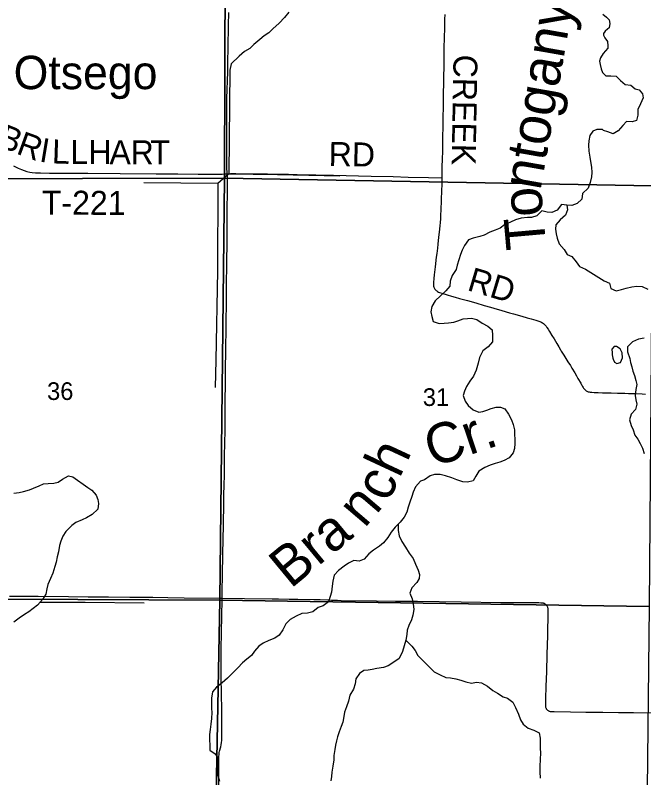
# Model space of a CAD drawing. Extents: x 1443599 to 1910620, y 1028088 to 1361369.
# Drawn here: x 1618246 to 1626102, y 1249913 to 1259443 of the extents above; entities that cross this region are included whole.
import ezdxf

# ---------------------------------------------------------------- set-up
doc = ezdxf.new("R2010")
doc.units = 0
for name, color, linetype in [('GM_X_Minor_Lake', 7, 'Continuous'), ('GM_X_Minor_River', 7, 'Continuous'), ('GM_X_Minor_River_Text', 7, 'Continuous'), ('GM_X_Section', 7, 'Continuous'), ('GM_X_Section_Text', 7, 'Continuous'), ('GM_X_Township_Road', 7, 'Continuous'), ('GM_X_Township_Road_Text', 7, 'Continuous'), ('GM_X_Unincorporated_Text', 7, 'Continuous')]:
    doc.layers.add(name, color=color, linetype=linetype)

msp = doc.modelspace()

# ---------------------------------------------------------------- linework, layer by layer
at = {"layer": 'GM_X_Minor_Lake'}
msp.add_line((1625707.2, 1255197.7), (1625714.3, 1255156.8), dxfattribs=at)
msp.add_lwpolyline([(1625714.3, 1255156.8), (1625720.5, 1255146.3), (1625737.8, 1255107.9), (1625767.6, 1255091.3), (1625809.9, 1255104.5), (1625835, 1255162.2), (1625832.1, 1255222.4), (1625809.1, 1255275.1), (1625763.6, 1255304), (1625731.5, 1255302.6), (1625702.9, 1255271), (1625705.9, 1255222.8), (1625707.2, 1255197.7)], dxfattribs=at)
at = {"layer": 'GM_X_Minor_River'}
for points in [[(1621666.1, 1259480), (1621609.6, 1259413.8), (1621545, 1259346), (1621466.2, 1259274.6), (1621414.2, 1259224.3), (1621358.6, 1259184.2), (1621304.9, 1259140), (1621226.4, 1259078.6), (1621176.4, 1259026.2), (1621112.9, 1258990.4), (1621042.7, 1258932.8), (1620946.4, 1258836.3), (1620930, 1258756.2)], [(1625590.6, 1259454.5), (1625634.7, 1259420.1), (1625669.3, 1259383.7), (1625678.9, 1259341.5), (1625671.2, 1259287.8), (1625648.2, 1259268.7), (1625621.4, 1259243.7), (1625600.3, 1259216.9), (1625600.3, 1259195.8), (1625613.8, 1259161.3), (1625648.3, 1259113.3), (1625654.1, 1259061.6), (1625652.2, 1259030.9), (1625623.4, 1258998.3), (1625594.7, 1258963.8), (1625560.2, 1258912), (1625548.7, 1258867.9), (1625558.3, 1258827.6), (1625571.8, 1258772), (1625585.2, 1258726), (1625629.6, 1258687.2)], [(1620930, 1258756.2), (1620915.4, 1257462), (1620778.7, 1257340.6), (1619852.2, 1257346.5)], [(1625629.6, 1258687.2), (1625691.6, 1258684.1), (1625755.7, 1258682.8), (1625812.7, 1258627.6), (1625869.9, 1258578.4), (1625939.9, 1258571.1), (1625993, 1258523.9), (1626046.9, 1258510.9), (1626086, 1258460), (1626095, 1258409.6), (1626063.6, 1258334), (1626030.2, 1258264.4), (1626028.8, 1258192.2), (1626009.6, 1258128.3), (1625959.2, 1258111.2), (1625887.1, 1258114.6), (1625840.1, 1258063.3), (1625782.8, 1258000.1), (1625717.9, 1257961.2), (1625654.3, 1257986.5), (1625600.5, 1258001.6)], [(1625586.8, 1258013.2), (1625516.6, 1258013.8), (1625465.8, 1257995.6), (1625429.7, 1257938.7), (1625415.3, 1257873), (1625411.4, 1257820.9), (1625416.7, 1257744.4), (1625429.9, 1257667.7), (1625436.1, 1257615.2), (1625447.6, 1257544.6), (1625453.1, 1257476.1), (1625447.2, 1257424.1), (1625432.7, 1257354.4), (1625408, 1257283), (1625335.4, 1257215.4), (1625328.8, 1257143.4), (1625270.7, 1257089.3), (1625203.6, 1257065.7), (1625139.6, 1257070.1), (1625075.7, 1257076.4), (1625019, 1257008.2), (1624951.7, 1256976.6), (1624895.8, 1256982.6), (1624828.1, 1256997.2), (1624765.7, 1256935.2), (1624700.8, 1256915.5), (1624650.6, 1256915.4), (1624570.1, 1256906.3), (1624501.1, 1256884.7), (1624438, 1256858.9), (1624362.4, 1256821.6), (1624308.9, 1256783.4), (1624243.8, 1256757.7), (1624176.6, 1256730), (1624109.1, 1256694.3), (1624054.4, 1256678.3), (1623971.3, 1256655.2), (1623910.4, 1256635.4), (1623859.8, 1256567), (1623831.5, 1256505.8), (1623809.5, 1256452.4), (1623791.1, 1256386.8), (1623770.6, 1256319.4), (1623756.6, 1256263.7), (1623707.8, 1256189.2), (1623681.2, 1256119.9), (1623676.9, 1256055.8), (1623628.7, 1255997.4), (1623562.3, 1255937.6), (1623493.8, 1255871.8), (1623451.2, 1255803.2), (1623440.7, 1255735.3), (1623452.7, 1255678.6), (1623468.5, 1255615.8), (1623545.7, 1255588.9), (1623608.1, 1255594.6), (1623660.4, 1255598.8), (1623728.9, 1255606.3), (1623779.7, 1255624.5), (1623846.7, 1255648.1), (1623897.1, 1255654.3), (1623947.4, 1255658.5), (1624014.9, 1255639.9), (1624083.5, 1255593.2), (1624152.4, 1255556.6), (1624206.9, 1255512.4), (1624212.3, 1255440), (1624209.5, 1255361.8), (1624157, 1255297.5), (1624089.1, 1255247.8), (1624048, 1255165), (1624031.4, 1255095.3), (1624006.2, 1255007.9), (1623975.4, 1254932.8), (1623929, 1254870.3), (1623886.4, 1254801.6), (1623860.4, 1254746.3), (1623846.3, 1254690.6), (1623871.8, 1254619.4), (1623908, 1254565.9), (1623968.2, 1254509.5), (1624039.4, 1254482.8), (1624089.9, 1254491), (1624140.6, 1254507.2), (1624195.5, 1254527.2), (1624258.2, 1254543), (1624310.5, 1254545.1), (1624363.8, 1254523.1), (1624409.7, 1254459.2), (1624449.2, 1254387.5), (1624471.1, 1254328.4), (1624484.7, 1254259.7), (1624486.9, 1254209.4), (1624490.5, 1254141), (1624490.6, 1254090.8), (1624486.4, 1254028.8), (1624468.4, 1253975.2), (1624420, 1253910.8), (1624358.7, 1253878.9), (1624303.8, 1253858.8), (1624242.9, 1253839)], [(1625586.8, 1258013.2), (1625600.5, 1258001.6)], [(1620915.4, 1257462), (1621522.8, 1257451.7), (1622302.6, 1257437.1)], [(1620778.7, 1257340.6), (1620775.4, 1256248.7), (1620753.3, 1255133.5), (1620743, 1254792.6)], [(1625139.6, 1257070.1), (1625147.5, 1257009.6), (1625123, 1256944.2), (1625056.8, 1256886.4), (1625004.3, 1256822.1), (1624998.3, 1256768.1), (1625008.3, 1256709.5), (1625020.5, 1256658.9), (1625043.9, 1256585.8), (1625105.6, 1256515.3), (1625143.4, 1256451.6), (1625202.8, 1256429.4), (1625258.5, 1256363.1), (1625298.5, 1256303.4), (1625373.5, 1256270.6), (1625606.9, 1256125.5)], [(1625606.9, 1256125.5), (1625672.5, 1256096.2), (1625691.2, 1256027.6), (1625758.7, 1255998.3), (1625823.2, 1256015.1), (1625883.6, 1256034), (1625952, 1256050.8), (1626014.3, 1256057.7), (1626082.3, 1256052.4), (1626153.8, 1256020.9)], [(1626106.1, 1255407.9), (1626035.7, 1255395.2), (1625963, 1255362.4), (1625897.7, 1255299.5), (1625900.5, 1255235.2), (1625929, 1255154.4), (1625936, 1255102.1), (1625955, 1255047.6), (1625966, 1254993.2), (1625985, 1254938.7), (1626003.9, 1254880.2), (1626015, 1254829.8), (1626003.7, 1254763.8), (1625996.3, 1254689.7), (1626001.3, 1254637.4), (1626014.3, 1254583), (1625999, 1254517.1), (1625943.8, 1254455.9), (1625922.4, 1254386.1), (1625945.2, 1254317.5), (1625968.1, 1254260.9), (1625992.9, 1254194.2), (1626030, 1254143.4), (1626057, 1254088.7), (1626086, 1254034), (1626108.8, 1253967.3)], [(1624242.9, 1253839), (1624182.1, 1253821.1), (1624114.8, 1253791.5), (1624039, 1253746.1), (1624002.6, 1253683.2), (1623970.3, 1253622.1), (1623897.5, 1253606.8), (1623839.6, 1253612.9), (1623764.2, 1253635.7), (1623704.9, 1253660), (1623623.6, 1253687.1), (1623556, 1253703.6), (1623485.8, 1253704.2), (1623431.1, 1253688.1), (1623361.1, 1253636.5), (1623310.3, 1253618.3), (1623249.6, 1253550.2), (1623221.1, 1253481), (1623201.2, 1253429.6), (1623176.5, 1253358.2), (1623158.3, 1253296.6), (1623139.9, 1253233.1), (1623107.6, 1253172), (1623059.2, 1253107.6), (1622992.8, 1253045.8), (1622946.3, 1252981.2), (1622901.8, 1252914.6), (1622849.3, 1252850.3), (1622797.7, 1252808), (1622725.7, 1252758.5), (1622663.8, 1252710.5), (1622609.3, 1252646.3), (1622546.2, 1252620.5), (1622478.2, 1252627), (1622410.8, 1252593.3), (1622357.4, 1252559.2), (1622285.2, 1252503.6), (1622232.9, 1252443.3), (1622216.3, 1252371.6), (1622208, 1252309.7), (1622197.3, 1252233.8), (1622183.2, 1252178.1), (1622160.8, 1252112.7), (1622092.8, 1252063), (1622031.9, 1252041.1), (1621967.7, 1251985.3), (1621899, 1251971.7), (1621826.5, 1251964.3), (1621755.3, 1251934.8), (1621681.4, 1251889.4), (1621627.4, 1251837.1), (1621590.6, 1251762.2), (1621546.1, 1251695.6), (1621488.6, 1251659.6), (1621417.3, 1251630), (1621343.9, 1251594.6), (1621292.4, 1251558.3), (1621237.9, 1251494.1), (1621197.9, 1251441.3), (1621140.1, 1251395.3), (1621088.4, 1251351), (1621028, 1251289), (1620963.3, 1251219.1), (1620896.9, 1251159.3), (1620832.6, 1251099.4), (1620760.4, 1251043.8), (1620710.2, 1250987.4), (1620697.4, 1250909.6), (1620699.4, 1250855.3), (1620698.7, 1250779.1), (1620702.9, 1250728.7), (1620698.1, 1250652.6), (1620691.6, 1250582.5), (1620681.2, 1250516.7), (1620673, 1250454.7), (1620674.5, 1250384.4), (1620676.4, 1250326.1), (1620677.9, 1250257.8), (1620746.5, 1250213.1), (1620782.5, 1250153.5), (1620768, 1250085.8), (1620769.6, 1250019.4), (1620779, 1249944.8), (1620798.3, 1249869.8)], [(1618226.1, 1253468), (1618294.7, 1253479.6), (1618347.2, 1253489.7), (1618422.2, 1253511), (1618475.2, 1253533.1), (1618546.4, 1253560.6), (1618597.4, 1253584.8), (1618655.7, 1253590.7), (1618728.1, 1253594.1), (1618782.7, 1253608.1), (1618838.2, 1253644.2), (1618912, 1253687.7), (1618963.6, 1253673.7), (1619022.3, 1253633.4), (1619092.7, 1253582.6), (1619153.4, 1253540.3), (1619204.4, 1253508.3), (1619256.2, 1253444.1), (1619276.4, 1253391.2), (1619284.6, 1253340.7), (1619280, 1253268.6), (1619205.5, 1253205.1), (1619137.7, 1253161.4), (1619082.6, 1253135.3), (1619003.2, 1253102.1), (1618951.7, 1253063.9), (1618876.8, 1252990.4), (1618838.7, 1252933.5), (1618814.2, 1252868.2), (1618800.3, 1252814.5), (1618785.4, 1252734.8), (1618771.2, 1252675.1), (1618756.8, 1252609.3), (1618740.7, 1252551.7), (1618715.6, 1252468.3), (1618687.2, 1252403.1), (1618654.4, 1252328), (1618642.4, 1252274.2), (1618626, 1252208.6), (1618585.5, 1252141.8), (1618524.8, 1252071.8), (1618471.1, 1252029.6), (1618413.4, 1251985.6), (1618362.2, 1251955.3), (1618296.2, 1251907.6), (1618228.2, 1251855.9)], [(1623031.9, 1253082.2), (1623031.4, 1253004.2), (1623045, 1252937.4), (1623078.5, 1252863.9), (1623122.1, 1252794.1), (1623169.6, 1252720.1), (1623219.3, 1252654), (1623250.9, 1252582.6), (1623284.3, 1252509.1), (1623298.4, 1252454.3), (1623294.6, 1252404.3), (1623266.7, 1252353.1), (1623202.1, 1252287.2), (1623179.7, 1252221.8), (1623209.2, 1252148.4), (1623221, 1252087.8), (1623226.4, 1252015.3), (1623213.9, 1251945.5), (1623197.7, 1251885.9), (1623167, 1251814.7), (1623146.9, 1251757.2), (1623139, 1251703.3), (1623126.4, 1251633.5), (1623105.8, 1251562), (1623087.2, 1251490.4), (1623044, 1251405.6), (1622980, 1251355.8), (1622908.2, 1251310.2), (1622847.3, 1251290.4), (1622766.6, 1251277.3), (1622708.1, 1251267.4), (1622657.6, 1251259.2), (1622601.2, 1251253.2), (1622547.7, 1251215.1), (1622503.3, 1251150.4), (1622493, 1251088.6), (1622472.5, 1251021.1), (1622429.6, 1250944.3), (1622410.9, 1250868.7), (1622388.4, 1250801.3), (1622361.9, 1250734), (1622353.9, 1250680.1), (1622341.3, 1250608.2), (1622319.3, 1250554.8), (1622294.8, 1250485.5), (1622274.6, 1250426), (1622262.7, 1250374.2), (1622248.7, 1250320.5), (1622238.8, 1250266.6), (1622230, 1250190.7), (1622228.1, 1250136.5), (1622217.2, 1250058.6), (1622204.5, 1249984.8), (1622200.6, 1249930.7), (1622192.6, 1249874.8)], [(1619857.6, 1252097), (1619119.6, 1252102.1), (1618550.7, 1252101.7)], [(1623126.4, 1251633.5), (1623201.9, 1251558.4), (1623244.1, 1251502.7), (1623277.9, 1251441.2), (1623343.8, 1251374.6), (1623409.5, 1251305.9), (1623483.3, 1251238.9), (1623558, 1251198), (1623629.1, 1251167.3), (1623687.1, 1251161.2), (1623754.9, 1251150.6), (1623814.4, 1251132.4), (1623877.9, 1251112), (1623947.5, 1251095.4), (1624012.1, 1251107.1), (1624074, 1251098.8), (1624148.8, 1251059.9), (1624214.9, 1251003.2), (1624273.9, 1250968.9), (1624344.5, 1250924.2), (1624398, 1250906.2), (1624466.4, 1250857.5), (1624500.2, 1250792), (1624535.2, 1250706.4), (1624562.9, 1250639.1), (1624592.9, 1250581.8), (1624657.3, 1250531.2), (1624726.7, 1250508.6), (1624793.6, 1250474), (1624809.3, 1250409.2), (1624808.8, 1250338.9), (1624808.6, 1250278.7), (1624810.8, 1250226.4), (1624804.8, 1250060), (1624804.2, 1249987.7), (1624807.3, 1249907.3)]]:
    msp.add_lwpolyline(points, dxfattribs=at)
at = {"layer": 'GM_X_Section'}
for points in [[(1620879.6, 1262735.1), (1620879, 1262697.1), (1620860.3, 1257406.9), (1615525.9, 1257396.3), (1617616.7, 1258216.3), (1617960.8, 1259045.7), (1618036.2, 1260241.2), (1617829, 1261404.7), (1617731.2, 1262254.5), (1617826.5, 1262755.4)], [(1620879, 1262697.1), (1626269.9, 1262658.4), (1626212, 1257310.8), (1620860.3, 1257406.9)], [(1615525.9, 1257396.3), (1620860.3, 1257406.9), (1620801.8, 1252133.4), (1615473.9, 1252158.8)], [(1620860.3, 1257406.9), (1626212, 1257310.8), (1626171.3, 1252055), (1620801.8, 1252133.4)], [(1615473.9, 1252158.8), (1620801.8, 1252133.4), (1620703, 1246840.6), (1615377.3, 1246879.9)], [(1620801.8, 1252133.4), (1626171.3, 1252055), (1626109.6, 1246727.6), (1620703, 1246840.6)]]:
    msp.add_lwpolyline(points, close=True, dxfattribs=at)
at = {"layer": 'GM_X_Township_Road'}
for points in [[(1620895.5, 1257462.6), (1620893.4, 1257482.8), (1620890.3, 1257529.3), (1620890, 1257535.8), (1620889, 1257584.9), (1620889.2, 1257607.9), (1620890.2, 1257765.5), (1620890.3, 1258005.2), (1620891, 1258107), (1620891.6, 1258251.5), (1620892, 1258402.5), (1620901, 1258734), (1620904, 1258862), (1620907.1, 1259036), (1620910.5, 1259318.3), (1620913.6, 1259475.9)], [(1623614, 1259453.5), (1623613.4, 1259392.5), (1623612.7, 1259364.8), (1623611.2, 1259305.7), (1623610.2, 1259266.6), (1623608.1, 1259182.7), (1623604.8, 1259015.4), (1623603.5, 1258900.5), (1623601.8, 1258779.1), (1623600, 1258700.3), (1623597.8, 1258575.6), (1623595.9, 1258483.8), (1623594.7, 1258382.1), (1623593, 1258286.9), (1623591.1, 1258178.6), (1623588.8, 1258040.8), (1623586.5, 1257932.5), (1623585.4, 1257843.9), (1623584.5, 1257745.5), (1623581.9, 1257643.7), (1623580.1, 1257548.6), (1623576.8, 1257411.9)], [(1618224.1, 1257563.1), (1618242.5, 1257552.8), (1618283.5, 1257532.2), (1618325.6, 1257513.7), (1618356.3, 1257502.1), (1618390.8, 1257491.6), (1618426, 1257483.3), (1618458.3, 1257478.2), (1618500.8, 1257474.4), (1618559.9, 1257472), (1618674.8, 1257470.7), (1618960.3, 1257469.7), (1619154, 1257468.8), (1619557.7, 1257465.3), (1620007.4, 1257461.4), (1620279.8, 1257459.6), (1620532.6, 1257457.1), (1620755.7, 1257456.8), (1620831.2, 1257458), (1620854.1, 1257459.4), (1620895.5, 1257462.6)], [(1620831.1, 1252159.4), (1620833.9, 1252265.5), (1620836.3, 1252423.1), (1620840.6, 1252728.3), (1620842.7, 1252876), (1620847.4, 1253087.6), (1620852.9, 1253332.2), (1620855.1, 1253447.1), (1620858.1, 1253575.1), (1620859.8, 1253689.9), (1620863.4, 1253938), (1620867.9, 1254251.7), (1620871.8, 1254505.4), (1620875.4, 1254952.7), (1620878.4, 1255315.5), (1620880.2, 1255492.2), (1620882.4, 1255597.2), (1620886.7, 1255856.5), (1620887.4, 1256030.5), (1620891.3, 1256375.2), (1620894.6, 1256585.3), (1620895, 1256687.1), (1620896.2, 1256824.9), (1620895.3, 1257061.3), (1620897.9, 1257186), (1620897.8, 1257241.8), (1620899.1, 1257414.7), (1620899.4, 1257424.6), (1620898.6, 1257434.6), (1620895.5, 1257462.6)], [(1620895.5, 1257462.6), (1620935.9, 1257465.5), (1620972, 1257467.2), (1621004.8, 1257467.3), (1621234.5, 1257462.8), (1621398.6, 1257460.5), (1621575.5, 1257457.2), (1621614.6, 1257456.6), (1621662.7, 1257455.9), (1621770.9, 1257453.5), (1622003.9, 1257448), (1622223.8, 1257443.8), (1622693.1, 1257432.9), (1622968.7, 1257426), (1623159.1, 1257421.4), (1623412.4, 1257415.6), (1623576.8, 1257411.9)], [(1623576.8, 1257411.9), (1623577.8, 1257321.9), (1623575.8, 1257258), (1623571.1, 1257130.1), (1623566.8, 1257008.7), (1623563.5, 1256949.8), (1623560.1, 1256900.7), (1623556, 1256851.9), (1623552.4, 1256809.1), (1623545.3, 1256733.9), (1623538.3, 1256668.7), (1623528.9, 1256580.6), (1623522.9, 1256531.7), (1623515.4, 1256466.5), (1623509, 1256417.7), (1623493.9, 1256297.2), (1623482.4, 1256199.4), (1623477.6, 1256153.7), (1623473.7, 1256104.6), (1623472.6, 1256087.5), (1623473, 1256075.1), (1623474.4, 1256064.5), (1623475.7, 1256055.6), (1623478.4, 1256046.2), (1623482, 1256037.1), (1623486.5, 1256028.3), (1623491.7, 1256020), (1623497.7, 1256012.3), (1623506.9, 1256002.9), (1623514.6, 1255996.8), (1623525.5, 1255989.4), (1623537.1, 1255983.5), (1623549.2, 1255978.3), (1623577.1, 1255968.7), (1623646.2, 1255947.5), (1623699.7, 1255931.7), (1623744.1, 1255919.8), (1623798.4, 1255904.9), (1623901.1, 1255875.9), (1624001.6, 1255847.5), (1624109.3, 1255816.1), (1624185.5, 1255793.8), (1624270.5, 1255769), (1624317.3, 1255755.8), (1624382.4, 1255736.7), (1624425, 1255724.3), (1624475.5, 1255710), (1624576.3, 1255680.6), (1624645.8, 1255660.9), (1624693.6, 1255647.2), (1624753, 1255630.1), (1624790.8, 1255618.6), (1624815.5, 1255609.7), (1624830.1, 1255602.3), (1624838.4, 1255597), (1624848.9, 1255589.2), (1624858.8, 1255580.7), (1624870.2, 1255568.9), (1624880.7, 1255556.3), (1624892.5, 1255540.5), (1624907.3, 1255518.8), (1624924.6, 1255490.9), (1624955.1, 1255440.3), (1624980.9, 1255398.4), (1625014.6, 1255342.1), (1625040.1, 1255299.4), (1625061.6, 1255263.1), (1625071.7, 1255246.2), (1625102, 1255196.6), (1625153.7, 1255111.8), (1625184.6, 1255065.3), (1625204.7, 1255032.6), (1625239, 1254974.9), (1625261.7, 1254936.5), (1625279.5, 1254905), (1625315.5, 1254843.3), (1625325.9, 1254823.8), (1625331.6, 1254813.8), (1625337.3, 1254803.8), (1625344.6, 1254791.2), (1625350.8, 1254781.2), (1625357.2, 1254773), (1625364.6, 1254765.3), (1625374.3, 1254756.5), (1625382.3, 1254750.7), (1625390.7, 1254745.7), (1625399.6, 1254741.4), (1625408.8, 1254737.9), (1625418.2, 1254735.3), (1625434.3, 1254732.3), (1625454, 1254730.6), (1625483.2, 1254729.3), (1625532.6, 1254727.1), (1625588.3, 1254725.7), (1625696.6, 1254722.6), (1625775.3, 1254720.7), (1625863.9, 1254718.4), (1625910.1, 1254716.8), (1625997.4, 1254713.7), (1626083.4, 1254710.6), (1626122.7, 1254709.1)], [(1618174.1, 1252184.3), (1618250.8, 1252183.6), (1618530.5, 1252181.5), (1618912.3, 1252178.3), (1619156.7, 1252176.3), (1619412.7, 1252174.3), (1619679.5, 1252171.5)], [(1619679.5, 1252171.5), (1619764.8, 1252170.6), (1619964.1, 1252168.5), (1620151.2, 1252166.8), (1620358, 1252163.9), (1620804.4, 1252159.6), (1620831.1, 1252159.4)], [(1620822.7, 1251007.7), (1620821, 1251120.1), (1620820.7, 1251166), (1620820.3, 1251234.9), (1620821.4, 1251408.9), (1620821.7, 1251477.8), (1620821.8, 1251520.4), (1620824.6, 1251729), (1620827.4, 1251937.3), (1620830.5, 1252137.5), (1620831.1, 1252159.4)], [(1620831.1, 1252159.4), (1621112.4, 1252155), (1621458.3, 1252149.6), (1621537, 1252147.7), (1621668.3, 1252146.8), (1621776.6, 1252145.7), (1621980.1, 1252141.3), (1622058.8, 1252139.1), (1622153.9, 1252136.1), (1622167.2, 1252135.4)], [(1622167.2, 1252135.4), (1622199.8, 1252133.7), (1622271.9, 1252131.4), (1622317.9, 1252130.4), (1622760.8, 1252124.6), (1622998.9, 1252121.7), (1623155.7, 1252119.8), (1623273.9, 1252118.8), (1623817.9, 1252110.3), (1624315, 1252105.4), (1624443, 1252104.5), (1624528.4, 1252104), (1624623.7, 1252103.4), (1624666.3, 1252103.1), (1624731.9, 1252102.7), (1624791, 1252102.7), (1624817.2, 1252101.4), (1624826, 1252100.5), (1624835.1, 1252099.3), (1624843.7, 1252097.6), (1624849.8, 1252096), (1624855.6, 1252093.4), (1624861.4, 1252090.6), (1624867.3, 1252087.5), (1624872.4, 1252083.6), (1624877.6, 1252079.5), (1624884.3, 1252072.4), (1624888.2, 1252067.4), (1624891.8, 1252061.7), (1624894.4, 1252056.4), (1624897.3, 1252049.8), (1624899.6, 1252041.9), (1624901.7, 1252034), (1624904, 1252017.8), (1624905.3, 1251991.5), (1624905, 1251960.8)], [(1624905, 1251960.8), (1624904.4, 1251906.1), (1624901.1, 1251771.5), (1624898.5, 1251686.2), (1624892.7, 1251456.5), (1624886.8, 1251236.7), (1624879.5, 1251056.3), (1624873.9, 1250898.8), (1624872.1, 1250829.8), (1624872.3, 1250819.4), (1624873.1, 1250810.2), (1624874.1, 1250802), (1624876, 1250794), (1624877.8, 1250787.9), (1624880.4, 1250781.7), (1624883.2, 1250775.6), (1624887.1, 1250770.4), (1624890.8, 1250765.8), (1624895.9, 1250760.7), (1624900.6, 1250756.4), (1624906.2, 1250752.7)], [(1620792.4, 1249806.7), (1620792, 1249844.8), (1620792.4, 1250182.5), (1620793.1, 1250200.8), (1620794.3, 1250215.4), (1620796.5, 1250228.3), (1620800.8, 1250247.5), (1620814.5, 1250298.2), (1620819.9, 1250323.9), (1620824, 1250352.3), (1620826.1, 1250379.3), (1620828.7, 1250418.6), (1620829.1, 1250454.7), (1620827.1, 1250744.8), (1620823.1, 1250978.2), (1620822.7, 1251007.7)], [(1624906.2, 1250752.7), (1624906.3, 1250752.7), (1624911.8, 1250749.6), (1624918, 1250746.9), (1624923.8, 1250744.9), (1624930.6, 1250743.3), (1624937.9, 1250742), (1624946.8, 1250741.1), (1624983, 1250740), (1625186.5, 1250737.3), (1625376.9, 1250734.7), (1625590.3, 1250731.8), (1625787.2, 1250729.9), (1625974.3, 1250727.1), (1626203.4, 1250725.3)]]:
    msp.add_lwpolyline(points, dxfattribs=at)

# ---------------------------------------------------------------- texts
at = {"layer": 'GM_X_Minor_River_Text'}
for s, height, rotation, p in [('ntogany', 500.23, 80.06958, (1624810.6, 1257244.3)), ('To', 500.2, 95.0725, (1624884.8, 1256536)), ('Cr.', 500.28, 18.68714, (1623462.9, 1253788.4)), ('ch', 500.21, 65.07744, (1622908.5, 1253343.8)), ('n', 500.2, 49.57611, (1622611.9, 1253024.7)), ('Bra', 500.26, 39.57618, (1621687.1, 1252268.1))]:
    msp.add_text(s, height=height, rotation=rotation, dxfattribs=at).set_placement(p)
at = {"layer": 'GM_X_Section_Text'}
for s, p in [('36', (1618643.7, 1254634.8)), ('31', (1623340.7, 1254560))]:
    msp.add_text(s, height=221, rotation=0.00001, dxfattribs=at).set_placement(p)
at = {"layer": 'GM_X_Township_Road_Text'}
for s, rotation, p in [('CREEK', 268.98621, (1623724.9, 1258953.1)), ('B', 338.3247, (1618008.9, 1257810.7)), ('R', 339.97035, (1618246.7, 1257716.3)), ('I', 350.55215, (1618536.6, 1257616.6)), ('L', 358.10252, (1618701.1, 1257592.1)), ('L', 359.7136, (1618934.6, 1257584.5)), ('H', 359.69036, (1619159, 1257583.3)), ('A', 359.69586, (1619423, 1257581.9)), ('R', 359.69167, (1619687, 1257580.5)), ('T', 359.69143, (1619933.4, 1257579.2)), ('RD', 359.01279, (1622161.3, 1257560.3)), ('T-221', 359.71876, (1618576.6, 1256951.8)), ('RD', 343.25187, (1623883.1, 1256010.2))]:
    msp.add_text(s, height=300, rotation=rotation, dxfattribs=at).set_placement(p)
at = {"layer": 'GM_X_Unincorporated_Text'}
msp.add_text('Otsego', height=417, rotation=0.00001, dxfattribs=at).set_placement((1618225.7, 1258519.4))

doc.saveas('drawing.dxf')
